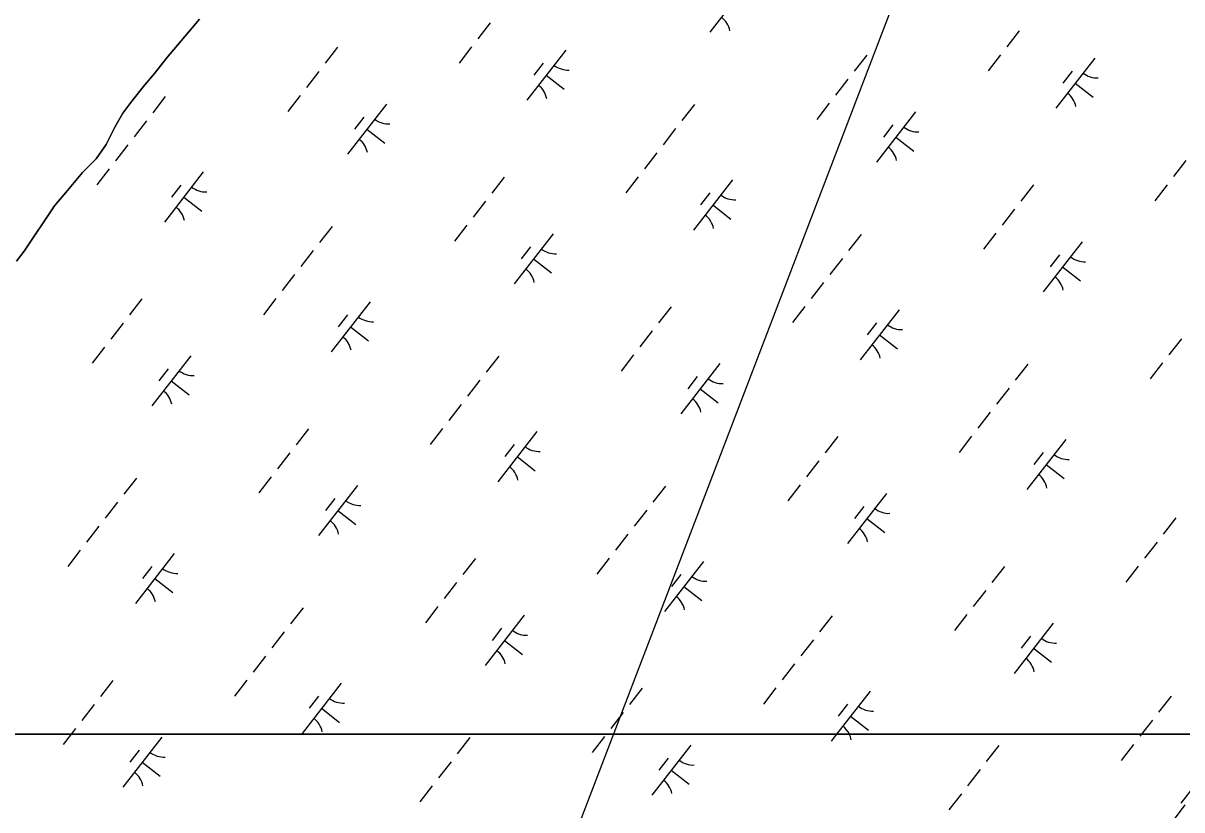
# Model space of a CAD drawing. Extents: x 3888273 to 3909528, y 158682 to 181032.
# Drawn here: x 3899675 to 3900588, y 172863 to 173482 of the extents above; entities that cross this region are included whole.
import ezdxf

# ---------------------------------------------------------------- set-up
doc = ezdxf.new("R2010")
doc.units = 0
for name, color, linetype in [('V-RIVR-EDGE', 7, 'Continuous'), ('V-TOPO-SHOR', 7, 'Continuous'), ('V-UTIL-LINE', 7, 'Continuous'), ('V-WETL-SWMP', 7, 'Continuous')]:
    doc.layers.add(name, color=color, linetype=linetype)

msp = doc.modelspace()

# ---------------------------------------------------------------- linework, layer by layer
at = {"layer": 'V-RIVR-EDGE'}
msp.add_lwpolyline([(3900590.23, 172867.15), (3900552.13, 172816.04)], dxfattribs=at)
at = {"layer": 'V-TOPO-SHOR'}
msp.add_lwpolyline([(3899670.04, 173295.22), (3899675.95, 173302.87), (3899699.92, 173338.65), (3899710.18, 173350.73), (3899722, 173364.83), (3899732.67, 173375.72), (3899740.53, 173386.98), (3899747.58, 173400.63), (3899753.85, 173411.47), (3899760.93, 173421.13), (3899771.18, 173434.01), (3899778.67, 173442.87), (3899788.12, 173454.95), (3899814.15, 173485.56)], dxfattribs=at)
at = {"layer": 'V-UTIL-LINE'}
msp.add_lwpolyline([(3899515.45, 171292.53), (3900378.65, 173544.81), (3900616.96, 174140.58), (3901901.17, 175636.62), (3902311.59, 176133.09)], dxfattribs=at)
at = {"layer": 'V-WETL-SWMP'}
for p, q in [((3900246.69, 173514.69), (3900215.99, 173475.23)), ((3899814.15, 173485.56), (3899788.12, 173454.95)), ((3900043.14, 173482.63), (3900033.32, 173470.01)), ((3900459.81, 173476.41), (3900449.98, 173463.78)), ((3899922.94, 173463.45), (3899913.12, 173450.82)), ((3900028.4, 173463.69), (3900018.58, 173451.06)), ((3900102.55, 173461.22), (3900071.84, 173421.76)), ((3899788.12, 173454.95), (3899778.67, 173442.87)), ((3900339.61, 173457.22), (3900329.78, 173444.6)), ((3900445.07, 173457.47), (3900435.25, 173444.84)), ((3900519.21, 173454.99), (3900488.51, 173415.53)), ((3899778.67, 173442.87), (3899771.18, 173434.01)), ((3899908.2, 173444.51), (3899898.38, 173431.88)), ((3900084.79, 173450.96), (3900077.42, 173441.49)), ((3900501.46, 173444.73), (3900494.09, 173435.26)), ((3899771.18, 173434.01), (3899760.93, 173421.13)), ((3900087.2, 173441.49), (3900101.4, 173430.43)), ((3900324.87, 173438.28), (3900315.05, 173425.65)), ((3900503.86, 173435.26), (3900518.07, 173424.21)), ((3899787.23, 173424.6), (3899777.41, 173411.97)), ((3899893.47, 173425.57), (3899883.64, 173412.94)), ((3899760.93, 173421.13), (3899753.85, 173411.47)), ((3899961.31, 173418.77), (3899930.6, 173379.31)), ((3900203.9, 173418.37), (3900194.07, 173405.74)), ((3900310.13, 173419.34), (3900300.31, 173406.71)), ((3899753.85, 173411.47), (3899747.58, 173400.63)), ((3899943.55, 173408.51), (3899936.18, 173399.04)), ((3900377.97, 173412.54), (3900347.27, 173373.08)), ((3899747.58, 173400.63), (3899740.53, 173386.98)), ((3899772.49, 173405.66), (3899762.67, 173393.03)), ((3899945.95, 173399.04), (3899960.16, 173387.99)), ((3900189.16, 173399.43), (3900179.34, 173386.8)), ((3900360.22, 173402.29), (3900352.85, 173392.82)), ((3900362.62, 173392.81), (3900376.83, 173381.76)), ((3899740.53, 173386.98), (3899732.67, 173375.72)), ((3899757.76, 173386.71), (3899747.93, 173374.09)), ((3900174.42, 173380.49), (3900164.6, 173367.86)), ((3899732.67, 173375.72), (3899722, 173364.83)), ((3900591.09, 173374.26), (3900581.27, 173361.63)), ((3899722, 173364.83), (3899710.17, 173350.73)), ((3899743.02, 173367.77), (3899733.19, 173355.14)), ((3899817.16, 173365.3), (3899786.46, 173325.84)), ((3900054.22, 173361.3), (3900044.4, 173348.68)), ((3900159.68, 173361.55), (3900149.86, 173348.92)), ((3899799.4, 173355.04), (3899792.03, 173345.57)), ((3900233.83, 173359.07), (3900203.12, 173319.61)), ((3900470.89, 173355.08), (3900461.06, 173342.45)), ((3900576.35, 173355.32), (3900566.53, 173342.69)), ((3899710.17, 173350.73), (3899699.92, 173338.65)), ((3899801.81, 173345.57), (3899816.01, 173334.52)), ((3900039.48, 173342.36), (3900029.66, 173329.73)), ((3900216.07, 173348.82), (3900208.7, 173339.35)), ((3899699.92, 173338.65), (3899675.94, 173302.87)), ((3900218.48, 173339.34), (3900232.68, 173328.29)), ((3900456.15, 173336.14), (3900446.33, 173323.51)), ((3899918.51, 173322.45), (3899908.69, 173309.83)), ((3900024.75, 173323.42), (3900014.92, 173310.79)), ((3900092.59, 173316.62), (3900061.88, 173277.16)), ((3900335.18, 173316.23), (3900325.35, 173303.6)), ((3900441.41, 173317.19), (3900431.59, 173304.57)), ((3900074.83, 173306.37), (3900067.46, 173296.9)), ((3900509.25, 173310.4), (3900478.55, 173270.94)), ((3899675.94, 173302.87), (3899670.04, 173295.22)), ((3899903.77, 173303.51), (3899893.95, 173290.88)), ((3900077.23, 173296.89), (3900091.44, 173285.84)), ((3900320.44, 173297.29), (3900310.62, 173284.66)), ((3900491.5, 173300.14), (3900484.13, 173290.67)), ((3900493.9, 173290.67), (3900508.11, 173279.61)), ((3899889.04, 173284.57), (3899879.21, 173271.94)), ((3900305.7, 173278.34), (3900295.88, 173265.72)), ((3899768.84, 173265.39), (3899759.01, 173252.76)), ((3899874.3, 173265.63), (3899864.47, 173253)), ((3899948.44, 173263.15), (3899917.74, 173223.69)), ((3899930.68, 173252.9), (3899923.32, 173243.43)), ((3900185.5, 173259.16), (3900175.68, 173246.53)), ((3900290.97, 173259.4), (3900281.14, 173246.77)), ((3900365.11, 173256.93), (3900334.4, 173217.47)), ((3899754.1, 173246.44), (3899744.27, 173233.82)), ((3899933.09, 173243.42), (3899947.3, 173232.37)), ((3900347.35, 173246.67), (3900339.98, 173237.2)), ((3900170.76, 173240.22), (3900160.94, 173227.59)), ((3900349.76, 173237.2), (3900363.96, 173226.14)), ((3900587.43, 173233.99), (3900577.61, 173221.36)), ((3899739.36, 173227.5), (3899729.53, 173214.87)), ((3899807.2, 173220.71), (3899776.5, 173181.24)), ((3900049.79, 173220.31), (3900039.97, 173207.68)), ((3900156.03, 173221.28), (3900146.2, 173208.65)), ((3900223.87, 173214.48), (3900193.16, 173175.02)), ((3900572.69, 173215.05), (3900562.87, 173202.42)), ((3899789.44, 173210.45), (3899782.07, 173200.98)), ((3900466.46, 173214.08), (3900456.63, 173201.45)), ((3899791.85, 173200.97), (3899806.05, 173189.92)), ((3900035.05, 173201.37), (3900025.23, 173188.74)), ((3900206.11, 173204.22), (3900198.74, 173194.75)), ((3900208.52, 173194.75), (3900222.72, 173183.7)), ((3900451.72, 173195.14), (3900441.9, 173182.51)), ((3900020.32, 173182.42), (3900010.49, 173169.8)), ((3900436.98, 173176.2), (3900427.16, 173163.57)), ((3899900.12, 173163.24), (3899890.29, 173150.61)), ((3900005.58, 173163.48), (3899995.75, 173150.86)), ((3900079.72, 173161.01), (3900049.02, 173121.55)), ((3900061.96, 173150.75), (3900054.6, 173141.28)), ((3900316.78, 173157.01), (3900306.96, 173144.39)), ((3900422.25, 173157.26), (3900412.42, 173144.63)), ((3900496.39, 173154.78), (3900465.69, 173115.32)), ((3899885.38, 173144.3), (3899875.55, 173131.67)), ((3900478.63, 173144.53), (3900471.26, 173135.06)), ((3900064.37, 173141.28), (3900078.58, 173130.23)), ((3900302.05, 173138.07), (3900292.22, 173125.45)), ((3900481.04, 173135.05), (3900495.24, 173124)), ((3899764.41, 173124.39), (3899754.58, 173111.76)), ((3899870.64, 173125.36), (3899860.81, 173112.73)), ((3899938.48, 173118.56), (3899907.78, 173079.1)), ((3900181.07, 173118.16), (3900171.25, 173105.54)), ((3900287.31, 173119.13), (3900277.48, 173106.5)), ((3899749.67, 173105.45), (3899739.84, 173092.82)), ((3899920.72, 173108.3), (3899913.35, 173098.83)), ((3900355.15, 173112.34), (3900324.44, 173072.87)), ((3899923.13, 173098.83), (3899937.33, 173087.78)), ((3900166.34, 173099.22), (3900156.51, 173086.59)), ((3900337.39, 173102.08), (3900330.02, 173092.61)), ((3900339.8, 173092.6), (3900354, 173081.55)), ((3900583, 173093), (3900573.18, 173080.37)), ((3899734.93, 173086.51), (3899725.1, 173073.88)), ((3900151.6, 173080.28), (3900141.77, 173067.65)), ((3900568.26, 173074.05), (3900558.44, 173061.43)), ((3899720.19, 173067.56), (3899710.37, 173054.94)), ((3899794.33, 173065.09), (3899763.63, 173025.63)), ((3900031.4, 173061.1), (3900021.57, 173048.47)), ((3900136.86, 173061.34), (3900127.03, 173048.71)), ((3899776.58, 173054.83), (3899769.21, 173045.36)), ((3900211, 173058.87), (3900180.3, 173019.4)), ((3900448.06, 173054.87), (3900438.24, 173042.24)), ((3900553.53, 173055.11), (3900543.7, 173042.48)), ((3899778.98, 173045.36), (3899793.19, 173034.31)), ((3900016.66, 173042.15), (3900006.83, 173029.53)), ((3900193.25, 173048.61), (3900185.88, 173039.14)), ((3900195.65, 173039.13), (3900209.86, 173028.08)), ((3900433.33, 173035.93), (3900423.5, 173023.3)), ((3900001.92, 173023.21), (3899992.1, 173010.58)), ((3899895.69, 173022.24), (3899885.86, 173009.62)), ((3900069.76, 173016.42), (3900039.06, 172976.95)), ((3900312.35, 173016.02), (3900302.53, 173003.39)), ((3900418.59, 173016.99), (3900408.76, 173004.36)), ((3900052, 173006.16), (3900044.64, 172996.69)), ((3900486.43, 173010.19), (3900455.72, 172970.73)), ((3899880.95, 173003.3), (3899871.12, 172990.68)), ((3900054.41, 172996.69), (3900068.62, 172985.63)), ((3900297.62, 172997.08), (3900287.79, 172984.45)), ((3900468.67, 172999.93), (3900461.3, 172990.46)), ((3900471.08, 172990.46), (3900485.28, 172979.41)), ((3899866.21, 172984.36), (3899856.39, 172971.73)), ((3900282.88, 172978.14), (3900273.05, 172965.51)), ((3899746.01, 172965.18), (3899736.18, 172952.55)), ((3899851.47, 172965.42), (3899841.65, 172952.79)), ((3899925.62, 172962.95), (3899894.91, 172923.48)), ((3900162.68, 172958.95), (3900152.85, 172946.32)), ((3900268.14, 172959.19), (3900258.31, 172946.57)), ((3899907.86, 172952.69), (3899900.49, 172943.22)), ((3900342.28, 172956.72), (3900315.91, 172922.82)), ((3900579.34, 172952.73), (3900569.52, 172940.1)), ((3899731.27, 172946.24), (3899721.45, 172933.61)), ((3899910.26, 172943.22), (3899924.47, 172932.16)), ((3900324.53, 172946.46), (3900317.16, 172936.99)), ((3900147.94, 172940.01), (3900138.11, 172927.38)), ((3900326.93, 172936.99), (3900341.14, 172925.94)), ((3900564.61, 172933.78), (3900556.08, 172922.82)), ((3899441.76, 172922.82), (3900642.94, 172922.82)), ((3900642.94, 172922.82), (3899441.76, 172922.82)), ((3899713.05, 172922.82), (3899706.71, 172914.67)), ((3899716.53, 172927.29), (3899713.05, 172922.82)), ((3900315.91, 172922.82), (3900311.58, 172917.26)), ((3900556.08, 172922.82), (3900554.78, 172921.16)), ((3899784.37, 172920.5), (3899753.67, 172881.04)), ((3900026.97, 172920.1), (3900017.14, 172907.47)), ((3900133.2, 172921.07), (3900123.38, 172908.44)), ((3900201.04, 172914.27), (3900170.34, 172874.81)), ((3900443.63, 172913.87), (3900433.81, 172901.25)), ((3900549.87, 172914.84), (3900540.04, 172902.21)), ((3899766.62, 172910.24), (3899759.25, 172900.77)), ((3900617.71, 172908.05), (3900587.01, 172868.58)), ((3899769.02, 172900.77), (3899783.23, 172889.71)), ((3900012.23, 172901.16), (3900002.4, 172888.53)), ((3900183.29, 172904.01), (3900175.92, 172894.54)), ((3900185.69, 172894.54), (3900199.9, 172883.49)), ((3900428.9, 172894.93), (3900419.07, 172882.3)), ((3899997.49, 172882.22), (3899987.67, 172869.59)), ((3900414.16, 172875.99), (3900404.33, 172863.36))]:
    msp.add_line(p, q, dxfattribs=at)
for centre, start, end in [((3900214.57, 173473.01), 11.34298, 52.88663), ((3900104.34, 173463.14), 231.34298, 272.88664), ((3900521.01, 173456.92), 231.34298, 272.88664), ((3900070.42, 173419.54), 11.34298, 52.88663), ((3900487.09, 173413.32), 11.34298, 52.88663), ((3899963.1, 173420.69), 231.34298, 272.88664), ((3900379.77, 173414.47), 231.34298, 272.88664), ((3899929.18, 173377.09), 11.34298, 52.88663), ((3900345.85, 173370.87), 11.34298, 52.88663), ((3899818.96, 173367.22), 231.34298, 272.88664), ((3900235.63, 173361), 231.34298, 272.88664), ((3899785.03, 173323.62), 11.34298, 52.88663), ((3900201.7, 173317.4), 11.34298, 52.88663), ((3900094.38, 173318.55), 231.34298, 272.88664), ((3900511.05, 173312.32), 231.34298, 272.88664), ((3900060.46, 173274.95), 11.34298, 52.88663), ((3900477.13, 173268.72), 11.34298, 52.88663), ((3899950.24, 173265.08), 231.34298, 272.88664), ((3900366.91, 173258.85), 231.34298, 272.88664), ((3899916.31, 173221.48), 11.34298, 52.88663), ((3900332.98, 173215.25), 11.34298, 52.88663), ((3899809, 173222.63), 231.34298, 272.88664), ((3900225.66, 173216.4), 231.34298, 272.88664), ((3899775.07, 173179.03), 11.34298, 52.88663), ((3900191.74, 173172.8), 11.34298, 52.88663), ((3900081.52, 173162.93), 231.34298, 272.88664), ((3900498.19, 173156.71), 231.34298, 272.88664), ((3900047.6, 173119.33), 11.34298, 52.88663), ((3900464.26, 173113.11), 11.34298, 52.88663), ((3899940.28, 173120.48), 231.34298, 272.88664), ((3900356.95, 173114.26), 231.34298, 272.88664), ((3899906.35, 173076.88), 11.34298, 52.88663), ((3900323.02, 173070.66), 11.34298, 52.88663), ((3899796.13, 173067.01), 231.34298, 272.88664), ((3900212.8, 173060.79), 231.34298, 272.88664), ((3899762.21, 173023.41), 11.34298, 52.88663), ((3900178.88, 173017.19), 11.34298, 52.88663), ((3900071.56, 173018.34), 231.34298, 272.88664), ((3900488.23, 173012.11), 231.34298, 272.88664), ((3900037.63, 172974.74), 11.34298, 52.88663), ((3900454.3, 172968.51), 11.34298, 52.88663), ((3899927.41, 172964.87), 231.34298, 272.88664), ((3900344.08, 172958.64), 231.34298, 272.88664), ((3899893.49, 172921.27), 11.34298, 52.88663), ((3900310.16, 172915.04), 26.18781, 52.88663), ((3900310.16, 172915.04), 11.34298, 26.18781), ((3899786.17, 172922.42), 231.34298, 272.88664), ((3900202.84, 172916.19), 231.34298, 272.88664), ((3899752.25, 172878.82), 11.34298, 52.88663), ((3900168.92, 172872.59), 11.34298, 52.88663)]:
    msp.add_arc(centre, 17.62, start, end, dxfattribs=at)

doc.saveas('drawing.dxf')
